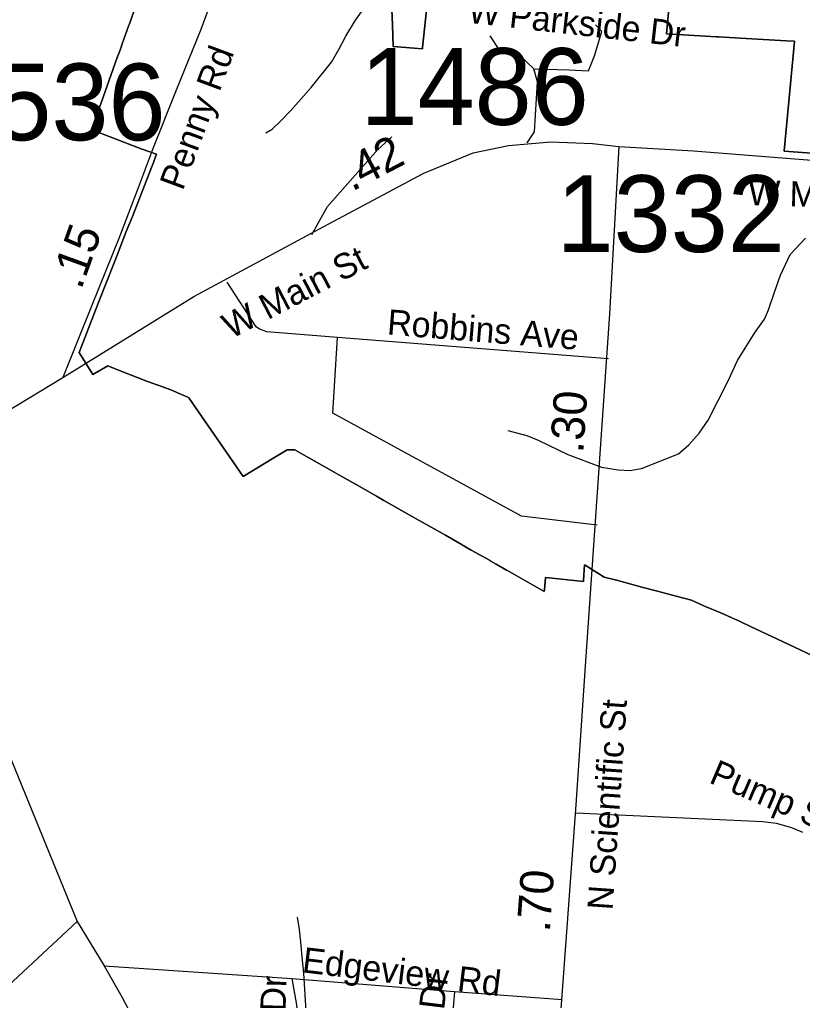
# Model space of a CAD drawing. Extents: x 1662474 to 1856135, y 779280 to 917889.
# Drawn here: x 1716391 to 1719329, y 814512 to 818193 of the extents above; entities that cross this region are included whole.
import ezdxf

# ---------------------------------------------------------------- set-up
doc = ezdxf.new("R2010")
doc.units = 0
for name, color, linetype in [('Cogo Default Point CELL', 7, 'Continuous'), ('Exist Boundary Political City Limit New', 7, 'Continuous'), ('Exist Hydrographic Misc Water Feature', 7, 'Continuous'), ('Exist Road Non-System Type 51', 7, 'Continuous'), ('Exist Road Non-System Type 51 Label', 7, 'Continuous'), ('Exist Road Secondary Mileage Tenths English Label', 7, 'Continuous'), ('Exist Road Secondary Type 51 Attributed', 7, 'Continuous'), ('Exist Road Secondary Type 51 Label', 7, 'Continuous'), ('Map Preparation Boundary City Limit Buffer Line', 7, 'Continuous'), ('Prop DGN Element Guardrail', 7, 'Continuous')]:
    doc.layers.add(name, color=color, linetype=linetype)

msp = doc.modelspace()

# ---------------------------------------------------------------- linework, layer by layer
at = {"layer": 'Exist Boundary Political City Limit New'}
msp.add_line((1718819.2, 818140.1), (1719006.6, 818129), dxfattribs=at)
for points in [[(1717931.6, 818358), (1717903.6, 818089.4), (1717903, 818084), (1717793.5, 818092.5), (1717790.4, 818173.4), (1717786.9, 818260.4)], [(1717786.9, 818260.4), (1717790.4, 818173.4), (1717793.5, 818092.5), (1717903, 818084), (1717903.6, 818089.4), (1717931.6, 818358)], [(1716828.5, 818249.1), (1716803, 818178.1), (1716801.1, 818172.8), (1716775.9, 818102.4), (1716774.8, 818099.4), (1716771.5, 818090.1), (1716765.2, 818072.8), (1716757.5, 818051.3), (1716696.4, 817880.8), (1716660.9, 817782), (1716660.6, 817781.1), (1716695, 817767.7), (1716847.4, 817708.9), (1716905, 817688.4), (1716889.5, 817647.5), (1716888.4, 817644.5), (1716851, 817548.1), (1716814.2, 817455.1), (1716791.1, 817398.3), (1716756.4, 817308.9), (1716745.6, 817281.2), (1716691.2, 817141.2), (1716614.9, 816944.2), (1716614.9, 816943.6), (1716666.2, 816861.3), (1716722.2, 816893.8), (1716774.4, 816873.4), (1716852.4, 816842.9), (1716854.6, 816842.1), (1716888.1, 816829.6), (1716909.1, 816821.7), (1716910.5, 816821.1), (1716955, 816805.6), (1716964.1, 816801.6), (1716972.8, 816797.8), (1716976.5, 816796.1), (1716980.5, 816794.3), (1717025.1, 816774.6), (1717025.6, 816774), (1717062.4, 816720.9), (1717087.1, 816685.2), (1717177.2, 816554.8), (1717229.8, 816478.9), (1717288.1, 816514), (1717339.4, 816544.9), (1717394.9, 816578.4), (1717424.1, 816578.4), (1717467.5, 816553.8), (1717562.9, 816499.7), (1717598.1, 816479.7), (1717662.5, 816443.2), (1717730.2, 816404.7), (1717757.9, 816389), (1717758.5, 816388.6), (1717890.9, 816313.6), (1717923.9, 816294.9), (1717989, 816257.9), (1718051.5, 816222.4), (1718055.8, 816220.1), (1718086.2, 816202.7), (1718156.4, 816162.9), (1718157.6, 816162.2), (1718179.2, 816149.9), (1718218.9, 816127.4), (1718219.9, 816126.9), (1718360, 816047.5), (1718360.5, 816053.6), (1718364.4, 816100.2), (1718365.9, 816100.1), (1718506.9, 816084.4), (1718507.2, 816089.9), (1718511.5, 816147.2), (1718513, 816146.4), (1718584.8, 816101.5), (1718635.6, 816087.9), (1718726.2, 816063.7), (1718779.9, 816049.4), (1718855.2, 816029.2), (1718912.1, 816014.1), (1718962.1, 815992.5), (1719022.8, 815966.4), (1719061.6, 815949.6), (1719095.4, 815935.1), (1719137.2, 815914), (1719232.6, 815869.5), (1719386.6, 815796.4)], [(1719386.6, 815796.4), (1719232.6, 815869.5), (1719137.2, 815914), (1719095.4, 815935.1), (1719061.6, 815949.6), (1719022.8, 815966.4), (1718962.1, 815992.5), (1718912.1, 816014.1), (1718855.2, 816029.2), (1718779.9, 816049.4), (1718726.2, 816063.7), (1718635.6, 816087.9), (1718584.8, 816101.5), (1718513, 816146.4), (1718511.5, 816147.2), (1718507.2, 816089.9), (1718506.9, 816084.4), (1718365.9, 816100.1), (1718364.4, 816100.2), (1718360.5, 816053.6), (1718360, 816047.5), (1718219.9, 816126.9), (1718218.9, 816127.4), (1718179.2, 816149.9), (1718157.6, 816162.2), (1718156.4, 816162.9), (1718086.2, 816202.7), (1718055.8, 816220.1), (1718051.5, 816222.4), (1717989, 816257.9), (1717923.9, 816294.9), (1717890.9, 816313.6), (1717758.5, 816388.6), (1717757.9, 816389), (1717730.2, 816404.7), (1717662.5, 816443.2), (1717598.1, 816479.7), (1717562.9, 816499.7), (1717467.5, 816553.8), (1717424.1, 816578.4), (1717394.9, 816578.4), (1717339.4, 816544.9), (1717288.1, 816514), (1717229.8, 816478.9), (1717177.2, 816554.8), (1717087.1, 816685.2), (1717062.4, 816720.9), (1717025.6, 816774), (1717025.1, 816774.6), (1716980.5, 816794.3), (1716976.5, 816796.1), (1716972.8, 816797.8), (1716964.1, 816801.6), (1716955, 816805.6), (1716910.5, 816821.1), (1716909.1, 816821.7), (1716888.1, 816829.6), (1716854.6, 816842.1), (1716852.4, 816842.9), (1716774.4, 816873.4), (1716722.2, 816893.8), (1716666.2, 816861.3), (1716614.9, 816943.6), (1716614.9, 816944.2), (1716691.2, 817141.2), (1716745.6, 817281.2), (1716756.4, 817308.9), (1716791.1, 817398.3), (1716814.2, 817455.1), (1716851, 817548.1), (1716888.4, 817644.5), (1716889.5, 817647.5), (1716905, 817688.4), (1716847.4, 817708.9), (1716695, 817767.7), (1716660.6, 817781.1), (1716660.9, 817782), (1716696.4, 817880.8), (1716757.5, 818051.3), (1716765.2, 818072.8), (1716771.5, 818090.1), (1716774.8, 818099.4), (1716775.9, 818102.4), (1716801.1, 818172.8), (1716803, 818178.1), (1716828.5, 818249.1)], [(1718819.2, 818140.1), (1718827.9, 818234.2)], [(1718827.9, 818234.2), (1718819.2, 818140.1)], [(1719006.6, 818129), (1718819.2, 818139.5), (1718819.2, 818140.1)], [(1720429.6, 817614.5), (1719260.4, 817700.1), (1719260.4, 817700.7), (1719299, 818111.8), (1719299, 818112.4), (1719268.2, 818114.2), (1719118.2, 818122.7), (1719013.9, 818128.6), (1719006.6, 818129)], [(1719006.6, 818129), (1719013.9, 818128.6), (1719118.2, 818122.7), (1719268.2, 818114.2), (1719299, 818112.4), (1719299, 818111.8), (1719260.4, 817700.7), (1719260.4, 817700.1), (1720429.6, 817614.5)]]:
    msp.add_lwpolyline(points, dxfattribs=at)
at = {"layer": 'Exist Hydrographic Misc Water Feature'}
for points in [[(1717315.2, 817768.6), (1717339.3, 817782.3), (1717371.6, 817814), (1717408, 817851.7), (1717484.9, 817939), (1717561.7, 818034.3), (1717590.2, 818084.1), (1717614.7, 818131.8), (1717651.2, 818191.5), (1717700, 818259.1), (1717774.7, 818342.4), (1717815.1, 818380), (1717863.5, 818413.6), (1717901.7, 818437.2), (1717998.2, 818492.4), (1718058.5, 818523.8), (1718195.1, 818574.5), (1718259.4, 818597.9), (1718317.4, 818601.3), (1718363.2, 818588.9)], [(1718222.9, 816651.6), (1718294.7, 816632.9), (1718336.6, 816614.5), (1718448.1, 816561.5), (1718575.5, 816514.2), (1718637.6, 816503.7), (1718681.6, 816501.2), (1718725.6, 816508.8), (1718864.3, 816563.5), (1718902.6, 816597.2), (1718941, 816640.8), (1718975.5, 816690.5), (1719050.9, 816837.8), (1719085.6, 816913.6), (1719148.6, 817016.9), (1719187.1, 817068.6), (1719201.5, 817104.5), (1719224.1, 817170.3), (1719246.6, 817234.1), (1719283.5, 817311.7), (1719340, 817373.2)], [(1717474.7, 814330), (1717457.3, 814614.2), (1717452, 814676.3), (1717446.4, 814732.4), (1717440.8, 814778.4), (1717433.3, 814824.5)]]:
    msp.add_lwpolyline(points, dxfattribs=at)
at = {"layer": 'Exist Road Non-System Type 51'}
for p, q in [((1718601.1, 816920.4), (1717584.6, 816999.9)), ((1715928.5, 816468.9), (1716606.5, 814808.9)), ((1716606.5, 814808.9), (1716708.4, 814641.7)), ((1716708.4, 814641.7), (1717413.2, 814595.2)), ((1717413.2, 814595.2), (1718022.8, 814546.4)), ((1718022.8, 814546.4), (1718427.1, 814515.9))]:
    msp.add_line(p, q, dxfattribs=at)
for points in [[(1718321.1, 818008.2), (1718453.4, 818005.4), (1718526.4, 818001.2), (1718548.4, 818057.6), (1718576.5, 818149.2), (1718552.4, 818173.4)], [(1718321.1, 818008.2), (1718263.9, 818063.4), (1718193.1, 818077.2), (1718156.6, 818132.2)], [(1718295.6, 817730.6), (1718323.2, 817772.1), (1718334.8, 817959.7), (1718321.1, 818008.2)], [(1717487.4, 817386.5), (1717546.4, 817492), (1717735.9, 817705.4), (1717787.9, 817753.7)], [(1717584.6, 816999.9), (1717318.2, 817021.9), (1717291.5, 817031.4), (1717278.1, 817039.8), (1717170.5, 817207.5)], [(1718558.6, 816296.2), (1718274.1, 816330.4), (1717566.6, 816716.9), (1717584.6, 816999.9)], [(1718477.4, 815216.2), (1719180.4, 815183.7), (1719230.1, 815177.9), (1719288.1, 815161.1), (1719329.8, 815144.2)], [(1716606.5, 814808.9), (1716272.4, 814498.1), (1716240.1, 814443.2), (1716208.1, 814343.5), (1716175.8, 814278.9), (1716141.9, 814241.9), (1716066.1, 814192.1), (1716034.1, 814155.4), (1716009.6, 814118.1), (1715990.2, 814081), (1715972.6, 814040.6), (1715969.5, 813995.2), (1715996.2, 813944)], [(1716708.4, 814641.7), (1716774.1, 814525.7), (1716877.6, 814330.9), (1716917, 814245.1), (1716936.9, 814146.4), (1716941.1, 814085.2), (1716918.9, 813987.1)], [(1717413.2, 814595.2), (1717430.6, 814495.5), (1717440.1, 814381.9), (1717441.1, 814310.9), (1717436.6, 814232.2), (1717424.1, 814135.1), (1717407, 814060.1), (1717375.2, 813968.7), (1717349.8, 813913.6), (1717327.8, 813875.2)], [(1718022.8, 814546.4), (1717993.1, 814180.2), (1717948.6, 814000.5), (1717939.2, 813971.6), (1717840.6, 813775.9), (1717813, 813735.9)]]:
    msp.add_lwpolyline(points, dxfattribs=at)
at = {"layer": 'Exist Road Secondary Type 51 Attributed'}
for points in [[(1717144.3, 818358.3), (1717071.5, 818156.6), (1716978.4, 817928.9), (1716892.2, 817712.8), (1716836.3, 817562.6), (1716763.3, 817371.6), (1716662.9, 817124.3), (1716552.7, 816850)], [(1716552.7, 816850), (1717045.1, 817154.1), (1717548.5, 817426), (1717908.6, 817617.5), (1718092.7, 817694.1), (1718226.4, 817721.2), (1718385.2, 817734.8), (1718541.7, 817728), (1718639.8, 817717.2)], [(1718639.8, 817717.2), (1718605.1, 817089), (1718512.1, 815749.9), (1718478.6, 815246.7), (1718385.7, 813986.9), (1718300, 813737.2), (1718124.9, 813483.7), (1718032, 813343.7), (1717968.7, 813153.6), (1717946.3, 812948.6), (1717948.4, 812701.9), (1717959.5, 812631.1), (1718002.5, 812455.7), (1718031.4, 812079.5)], [(1718639.8, 817717.2), (1718920.8, 817700.7), (1719950.3, 817619.7), (1720123.6, 817610), (1720278.6, 817603.5)], [(1716209.6, 816643), (1716552.7, 816850)]]:
    msp.add_lwpolyline(points, dxfattribs=at)
at = {"layer": 'Map Preparation Boundary City Limit Buffer Line'}
msp.add_line((1718819.2, 818140.1), (1719006.6, 818129), dxfattribs=at)
for points in [[(1717931.6, 818358), (1717903.6, 818089.4), (1717903, 818084), (1717793.5, 818092.5), (1717790.4, 818173.4), (1717786.9, 818260.4)], [(1717786.9, 818260.4), (1717790.4, 818173.4), (1717793.5, 818092.5), (1717903, 818084), (1717903.6, 818089.4), (1717931.6, 818358)], [(1716828.5, 818249.1), (1716803, 818178.1), (1716801.1, 818172.8), (1716775.9, 818102.4), (1716774.8, 818099.4), (1716771.5, 818090.1), (1716765.2, 818072.8), (1716757.5, 818051.3), (1716696.4, 817880.8), (1716660.9, 817782), (1716660.6, 817781.1), (1716695, 817767.7), (1716847.4, 817708.9), (1716905, 817688.4), (1716889.5, 817647.5), (1716888.4, 817644.5), (1716851, 817548.1), (1716814.2, 817455.1), (1716791.1, 817398.3), (1716756.4, 817308.9), (1716745.6, 817281.2), (1716691.2, 817141.2), (1716614.9, 816944.2), (1716614.9, 816943.6), (1716666.2, 816861.3), (1716722.2, 816893.8), (1716774.4, 816873.4), (1716852.4, 816842.9), (1716854.6, 816842.1), (1716888.1, 816829.6), (1716909.1, 816821.7), (1716910.5, 816821.1), (1716955, 816805.6), (1716964.1, 816801.6), (1716972.8, 816797.8), (1716976.5, 816796.1), (1716980.5, 816794.3), (1717025.1, 816774.6), (1717025.6, 816774), (1717062.4, 816720.9), (1717087.1, 816685.2), (1717177.2, 816554.8), (1717229.8, 816478.9), (1717288.1, 816514), (1717339.4, 816544.9), (1717394.9, 816578.4), (1717424.1, 816578.4), (1717467.5, 816553.8), (1717562.9, 816499.7), (1717598.1, 816479.7), (1717662.5, 816443.2), (1717730.2, 816404.7), (1717757.9, 816389), (1717758.5, 816388.6), (1717890.9, 816313.6), (1717923.9, 816294.9), (1717989, 816257.9), (1718051.5, 816222.4), (1718055.8, 816220.1), (1718086.2, 816202.7), (1718156.4, 816162.9), (1718157.6, 816162.2), (1718179.2, 816149.9), (1718218.9, 816127.4), (1718219.9, 816126.9), (1718360, 816047.5), (1718360.5, 816053.6), (1718364.4, 816100.2), (1718365.9, 816100.1), (1718506.9, 816084.4), (1718507.2, 816089.9), (1718511.5, 816147.2), (1718513, 816146.4), (1718584.8, 816101.5), (1718635.6, 816087.9), (1718726.2, 816063.7), (1718779.9, 816049.4), (1718855.2, 816029.2), (1718912.1, 816014.1), (1718962.1, 815992.5), (1719022.8, 815966.4), (1719061.6, 815949.6), (1719095.4, 815935.1), (1719137.2, 815914), (1719232.6, 815869.5), (1719386.6, 815796.4)], [(1719386.6, 815796.4), (1719232.6, 815869.5), (1719137.2, 815914), (1719095.4, 815935.1), (1719061.6, 815949.6), (1719022.8, 815966.4), (1718962.1, 815992.5), (1718912.1, 816014.1), (1718855.2, 816029.2), (1718779.9, 816049.4), (1718726.2, 816063.7), (1718635.6, 816087.9), (1718584.8, 816101.5), (1718513, 816146.4), (1718511.5, 816147.2), (1718507.2, 816089.9), (1718506.9, 816084.4), (1718365.9, 816100.1), (1718364.4, 816100.2), (1718360.5, 816053.6), (1718360, 816047.5), (1718219.9, 816126.9), (1718218.9, 816127.4), (1718179.2, 816149.9), (1718157.6, 816162.2), (1718156.4, 816162.9), (1718086.2, 816202.7), (1718055.8, 816220.1), (1718051.5, 816222.4), (1717989, 816257.9), (1717923.9, 816294.9), (1717890.9, 816313.6), (1717758.5, 816388.6), (1717757.9, 816389), (1717730.2, 816404.7), (1717662.5, 816443.2), (1717598.1, 816479.7), (1717562.9, 816499.7), (1717467.5, 816553.8), (1717424.1, 816578.4), (1717394.9, 816578.4), (1717339.4, 816544.9), (1717288.1, 816514), (1717229.8, 816478.9), (1717177.2, 816554.8), (1717087.1, 816685.2), (1717062.4, 816720.9), (1717025.6, 816774), (1717025.1, 816774.6), (1716980.5, 816794.3), (1716976.5, 816796.1), (1716972.8, 816797.8), (1716964.1, 816801.6), (1716955, 816805.6), (1716910.5, 816821.1), (1716909.1, 816821.7), (1716888.1, 816829.6), (1716854.6, 816842.1), (1716852.4, 816842.9), (1716774.4, 816873.4), (1716722.2, 816893.8), (1716666.2, 816861.3), (1716614.9, 816943.6), (1716614.9, 816944.2), (1716691.2, 817141.2), (1716745.6, 817281.2), (1716756.4, 817308.9), (1716791.1, 817398.3), (1716814.2, 817455.1), (1716851, 817548.1), (1716888.4, 817644.5), (1716889.5, 817647.5), (1716905, 817688.4), (1716847.4, 817708.9), (1716695, 817767.7), (1716660.6, 817781.1), (1716660.9, 817782), (1716696.4, 817880.8), (1716757.5, 818051.3), (1716765.2, 818072.8), (1716771.5, 818090.1), (1716774.8, 818099.4), (1716775.9, 818102.4), (1716801.1, 818172.8), (1716803, 818178.1), (1716828.5, 818249.1)], [(1718819.2, 818140.1), (1718827.9, 818234.2)], [(1718827.9, 818234.2), (1718819.2, 818140.1)], [(1719006.6, 818129), (1718819.2, 818139.5), (1718819.2, 818140.1)], [(1720429.6, 817614.5), (1719260.4, 817700.1), (1719260.4, 817700.7), (1719299, 818111.8), (1719299, 818112.4), (1719268.2, 818114.2), (1719118.2, 818122.7), (1719013.9, 818128.6), (1719006.6, 818129)], [(1719006.6, 818129), (1719013.9, 818128.6), (1719118.2, 818122.7), (1719268.2, 818114.2), (1719299, 818112.4), (1719299, 818111.8), (1719260.4, 817700.7), (1719260.4, 817700.1), (1720429.6, 817614.5)]]:
    msp.add_lwpolyline(points, dxfattribs=at)

# ---------------------------------------------------------------- texts
at = {"layer": 'Cogo Default Point CELL'}
for s, p in [('1486', (1717670.2, 817798.4)), ('1536', (1716081.9, 817740.6)), ('1332', (1718406.3, 817321.3))]:
    msp.add_text(s, height=288, dxfattribs=at).set_placement(p)
at = {"layer": 'Exist Road Non-System Type 51 Label'}
for s, rotation, p in [('W Parkside Dr', 353.5548, (1718071, 818182.1)), ('Robbins Ave', 355.3815, (1717768, 817011.9)), ('Pump Station Rd', 336.8033, (1718974.3, 815331)), ('Edgeview Rd', 353.0849, (1717448.5, 814618.3)), ('Crestline Dr', 83.0986, (1717919.3, 813941.8)), ('Valley Dr', 88.7195, (1717380.8, 814088.7))]:
    msp.add_text(s, height=95, rotation=rotation, dxfattribs=at).set_placement(p)
at = {"layer": 'Exist Road Secondary Mileage Tenths English Label'}
for s, rotation, p in [('.42', 27.5546, (1717638.6, 817547.1)), ('.15', 70.1317, (1716621.7, 817176.9))]:
    msp.add_text(s, height=125, rotation=rotation, dxfattribs=at).set_placement(p)
at = {"layer": 'Exist Road Secondary Type 51 Label'}
for s, rotation, p in [('Penny Rd', 69.6278, (1717003.1, 817548.5)), ('W Main St', 358.3624, (1719124.4, 817497)), ('W Main St', 27.4962, (1717184.2, 816993.7)), ('N Scientific St', 86.0598, (1718616.2, 814849.2))]:
    msp.add_text(s, height=95, rotation=rotation, dxfattribs=at).set_placement(p)
at = {"layer": 'Prop DGN Element Guardrail'}
for s, rotation, p in [('.30', 86.0279, (1718506, 816564.5)), ('.70', 85.7801, (1718380.5, 814766.5))]:
    msp.add_text(s, height=125, rotation=rotation, dxfattribs=at).set_placement(p)

doc.saveas('drawing.dxf')
